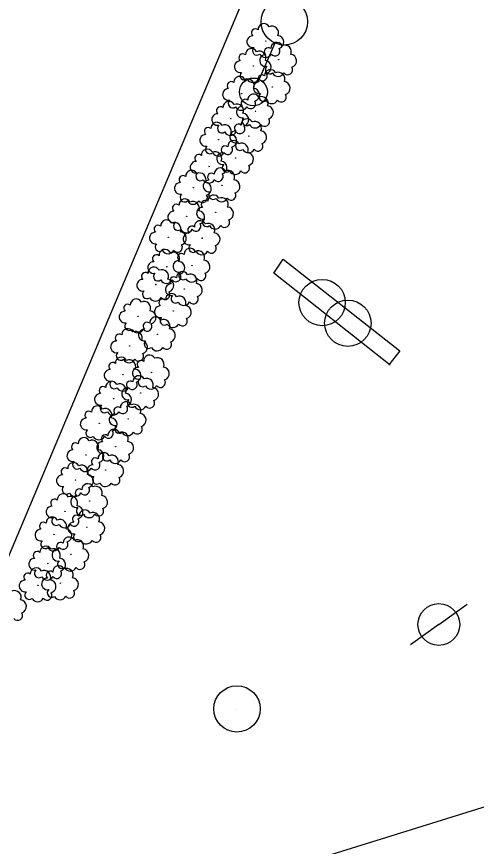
# Model space of a CAD drawing. Extents: x 1746719 to 1766531, y 631721 to 662391.
# Drawn here: x 1766188.5 to 1766238.1, y 632999 to 633088.5 of the extents above; entities that cross this region are included whole.
import ezdxf

# ---------------------------------------------------------------- set-up
doc = ezdxf.new("R2010")
doc.units = 0
for name, color, linetype in [('SURVEY - AERIAL SURVEY - Photo Control - Points - Elevations', 7, 'Continuous'), ('SURVEY - AERIAL SURVEY - Photo Control with Text', 7, 'Continuous'), ('SURVEY - CENTERLINE - Existing Roads - Development', 7, 'Continuous'), ('SURVEY - CENTERLINE - Existing Roads Curve Text', 7, 'Continuous'), ('SURVEY - CONTROL - Grid', 7, 'Continuous')]:
    doc.layers.add(name, color=color, linetype=linetype)

msp = doc.modelspace()

# ---------------------------------------------------------------- linework, layer by layer
at = {"layer": 'SURVEY - AERIAL SURVEY - Photo Control - Points - Elevations'}
for points in [[(1766232.126, 633135.865), (1766214.98, 633095.217), (1766197.772, 633054.389), (1766187.254, 633029.354), (1766171.876, 633036.509), (1766168.93, 633036.193), (1766167.447, 633034.921), (1766167.496, 633032.098), (1766169.863, 633027.177), (1766173.179, 633019.637), (1766171.539, 633017.387), (1766167.473, 633015.221), (1766152.423, 633010.78), (1766104.841, 632996.924), (1766100.344, 633013.173), (1766098.757, 633014.67), (1766096.185, 633015.082), (1766094.222, 633012.902), (1766089.597, 632997.42), (1766051.558, 633013.294), (1766010.8, 633029.571)], [(1766250.584, 633009.52), (1766240.3, 633003.69), (1766221.359, 632997.767), (1766188.895, 632986.307)]]:
    msp.add_lwpolyline(points, dxfattribs=at)
at = {"layer": 'SURVEY - AERIAL SURVEY - Photo Control with Text'}
for centre in [(1766215.39, 633085.864), (1766216.775, 633083.835), (1766214.04, 633083.173), (1766216.084, 633080.893), (1766212.777, 633080.175), (1766214.276, 633078.27), (1766211.616, 633077.476), (1766213.554, 633075.597), (1766210.313, 633075.229), (1766212.134, 633073.254), (1766209.276, 633072.325), (1766207.586, 633070.042), (1766210.671, 633070.304), (1766209.974, 633067.372), (1766206.869, 633066.96), (1766204.892, 633064.695), (1766208.527, 633064.599), (1766204.718, 633061.511), (1766207.435, 633061.642), (1766203.534, 633059.604), (1766206.606, 633059.125), (1766205.424, 633056.747), (1766201.619, 633056.177), (1766203.709, 633054.233), (1766200.704, 633052.96), (1766200.008, 633049.892), (1766203.059, 633050.114), (1766201.906, 633047.893), (1766198.975, 633047.295), (1766200.554, 633045.094), (1766197.432, 633044.64), (1766199.211, 633042.103), (1766195.999, 633041.222), (1766198.141, 633039.603), (1766194.876, 633038.533), (1766196.404, 633036.251), (1766193.75, 633035.156), (1766196.096, 633033.418), (1766192.555, 633032.663), (1766194.385, 633030.496), (1766191.881, 633029.518), (1766190.841, 633027.176), (1766193.267, 633027.399)]:
    msp.add_circle(centre, 0.022, dxfattribs=at)
for centre, radius, start, end in [((1766214.272, 633086.734), 0.433, 49.35643, 228.10207), ((1766215.184, 633087.107), 0.631, 27.24027, 184.02919), ((1766216.034, 633086.739), 0.719, 336.29301, 113.81725), ((1766213.976, 633085.782), 0.629, 89.37711, 282.7968), ((1766216.605, 633085.742), 0.714, 287.18884, 83.02733), ((1766214.436, 633084.812), 0.479, 131.99578, 309.31493), ((1766215.657, 633084.705), 0.433, 49.35643, 228.10207), ((1766216.569, 633085.078), 0.631, 27.24027, 184.02919), ((1766217.419, 633084.71), 0.719, 336.29301, 113.81725), ((1766212.922, 633084.043), 0.433, 49.35643, 228.10207), ((1766213.834, 633084.416), 0.631, 27.24027, 184.02919), ((1766214.684, 633084.048), 0.719, 336.29301, 113.81725), ((1766215.361, 633083.753), 0.629, 89.37711, 282.7968), ((1766215.343, 633084.753), 0.679, 207.28283, 334.1285), ((1766216.372, 633084.777), 0.527, 217.44174, 32.44202), ((1766217.99, 633083.713), 0.714, 287.18884, 83.02733), ((1766212.626, 633083.091), 0.629, 89.37711, 282.7968), ((1766215.255, 633083.051), 0.714, 287.18884, 83.02733), ((1766213.086, 633082.121), 0.479, 131.99578, 309.31493), ((1766215.878, 633082.136), 0.631, 27.24027, 184.02919), ((1766215.821, 633082.783), 0.479, 131.99578, 309.31493), ((1766216.728, 633082.724), 0.679, 207.28283, 334.1285), ((1766216.728, 633081.768), 0.719, 336.29301, 113.81725), ((1766217.757, 633082.748), 0.527, 217.44174, 32.44202), ((1766212.571, 633081.418), 0.631, 27.24027, 184.02919), ((1766213.421, 633081.05), 0.719, 336.29301, 113.81725), ((1766213.993, 633082.062), 0.679, 207.28283, 334.1285), ((1766214.966, 633081.763), 0.433, 49.35643, 228.10207), ((1766215.022, 633082.086), 0.527, 217.44174, 32.44202), ((1766211.363, 633080.093), 0.629, 89.37711, 282.7968), ((1766211.659, 633081.045), 0.433, 49.35643, 228.10207), ((1766214.67, 633080.811), 0.629, 89.37711, 282.7968), ((1766213.992, 633080.053), 0.714, 287.18884, 83.02733), ((1766217.299, 633080.771), 0.714, 287.18884, 83.02733), ((1766214.07, 633079.513), 0.631, 27.24027, 184.02919), ((1766214.92, 633079.145), 0.719, 336.29301, 113.81725), ((1766215.13, 633079.841), 0.479, 131.99578, 309.31493), ((1766217.066, 633079.806), 0.527, 217.44174, 32.44202), ((1766211.41, 633078.719), 0.631, 27.24027, 184.02919), ((1766211.823, 633079.123), 0.479, 131.99578, 309.31493), ((1766212.26, 633078.351), 0.719, 336.29301, 113.81725), ((1766213.158, 633079.14), 0.433, 49.35643, 228.10207), ((1766213.759, 633079.088), 0.527, 217.44174, 32.44202), ((1766216.037, 633079.782), 0.679, 207.28283, 334.1285), ((1766215.491, 633078.148), 0.714, 287.18884, 83.02733), ((1766210.202, 633077.394), 0.629, 89.37711, 282.7968), ((1766210.498, 633078.346), 0.433, 49.35643, 228.10207), ((1766212.73, 633079.064), 0.679, 207.28283, 334.1285), ((1766212.862, 633078.188), 0.629, 89.37711, 282.7968), ((1766212.831, 633077.354), 0.714, 287.18884, 83.02733), ((1766210.107, 633076.472), 0.631, 27.24027, 184.02919), ((1766213.348, 633076.84), 0.631, 27.24027, 184.02919), ((1766213.322, 633077.218), 0.479, 131.99578, 309.31493), ((1766214.198, 633076.472), 0.719, 336.29301, 113.81725), ((1766215.258, 633077.183), 0.527, 217.44174, 32.44202), ((1766209.195, 633076.099), 0.433, 49.35643, 228.10207), ((1766210.662, 633076.424), 0.479, 131.99578, 309.31493), ((1766210.957, 633076.104), 0.719, 336.29301, 113.81725), ((1766212.436, 633076.467), 0.433, 49.35643, 228.10207), ((1766212.598, 633076.389), 0.527, 217.44174, 32.44202), ((1766214.229, 633077.159), 0.679, 207.28283, 334.1285), ((1766214.769, 633075.475), 0.714, 287.18884, 83.02733), ((1766208.899, 633075.147), 0.629, 89.37711, 282.7968), ((1766211.569, 633076.365), 0.679, 207.28283, 334.1285), ((1766212.14, 633075.515), 0.629, 89.37711, 282.7968), ((1766211.528, 633075.107), 0.714, 287.18884, 83.02733), ((1766209.359, 633074.177), 0.479, 131.99578, 309.31493), ((1766211.016, 633074.124), 0.433, 49.35643, 228.10207), ((1766211.295, 633074.142), 0.527, 217.44174, 32.44202), ((1766211.928, 633074.497), 0.631, 27.24027, 184.02919), ((1766212.6, 633074.545), 0.479, 131.99578, 309.31493), ((1766212.778, 633074.129), 0.719, 336.29301, 113.81725), ((1766214.536, 633074.51), 0.527, 217.44174, 32.44202), ((1766208.158, 633073.195), 0.433, 49.35643, 228.10207), ((1766209.07, 633073.568), 0.631, 27.24027, 184.02919), ((1766209.92, 633073.2), 0.719, 336.29301, 113.81725), ((1766210.266, 633074.118), 0.679, 207.28283, 334.1285), ((1766210.72, 633073.172), 0.629, 89.37711, 282.7968), ((1766213.507, 633074.486), 0.679, 207.28283, 334.1285), ((1766213.349, 633073.132), 0.714, 287.18884, 83.02733), ((1766207.862, 633072.243), 0.629, 89.37711, 282.7968), ((1766210.491, 633072.203), 0.714, 287.18884, 83.02733), ((1766207.38, 633071.285), 0.631, 27.24027, 184.02919), ((1766210.465, 633071.547), 0.631, 27.24027, 184.02919), ((1766211.18, 633072.202), 0.479, 131.99578, 309.31493), ((1766211.315, 633071.179), 0.719, 336.29301, 113.81725), ((1766212.087, 633072.143), 0.679, 207.28283, 334.1285), ((1766213.116, 633072.167), 0.527, 217.44174, 32.44202), ((1766206.468, 633070.912), 0.433, 49.35643, 228.10207), ((1766208.322, 633071.273), 0.479, 131.99578, 309.31493), ((1766208.23, 633070.917), 0.719, 336.29301, 113.81725), ((1766209.229, 633071.214), 0.679, 207.28283, 334.1285), ((1766209.257, 633070.222), 0.629, 89.37711, 282.7968), ((1766209.553, 633071.174), 0.433, 49.35643, 228.10207), ((1766210.258, 633071.238), 0.527, 217.44174, 32.44202), ((1766211.886, 633070.182), 0.714, 287.18884, 83.02733), ((1766206.172, 633069.96), 0.629, 89.37711, 282.7968), ((1766208.801, 633069.92), 0.714, 287.18884, 83.02733), ((1766206.632, 633068.99), 0.479, 131.99578, 309.31493), ((1766208.568, 633068.955), 0.527, 217.44174, 32.44202), ((1766209.768, 633068.615), 0.631, 27.24027, 184.02919), ((1766209.717, 633069.252), 0.479, 131.99578, 309.31493), ((1766211.653, 633069.217), 0.527, 217.44174, 32.44202), ((1766205.751, 633067.83), 0.433, 49.35643, 228.10207), ((1766206.663, 633068.203), 0.631, 27.24027, 184.02919), ((1766207.539, 633068.931), 0.679, 207.28283, 334.1285), ((1766207.513, 633067.835), 0.719, 336.29301, 113.81725), ((1766208.856, 633068.242), 0.433, 49.35643, 228.10207), ((1766210.624, 633069.193), 0.679, 207.28283, 334.1285), ((1766210.618, 633068.247), 0.719, 336.29301, 113.81725), ((1766205.455, 633066.878), 0.629, 89.37711, 282.7968), ((1766208.56, 633067.29), 0.629, 89.37711, 282.7968), ((1766208.084, 633066.838), 0.714, 287.18884, 83.02733), ((1766211.189, 633067.25), 0.714, 287.18884, 83.02733), ((1766204.686, 633065.938), 0.631, 27.24027, 184.02919), ((1766208.321, 633065.842), 0.631, 27.24027, 184.02919), ((1766209.02, 633066.32), 0.479, 131.99578, 309.31493), ((1766210.956, 633066.285), 0.527, 217.44174, 32.44202), ((1766203.774, 633065.565), 0.433, 49.35643, 228.10207), ((1766205.536, 633065.57), 0.719, 336.29301, 113.81725), ((1766205.915, 633065.908), 0.479, 131.99578, 309.31493), ((1766206.822, 633065.849), 0.679, 207.28283, 334.1285), ((1766207.409, 633065.469), 0.433, 49.35643, 228.10207), ((1766207.851, 633065.873), 0.527, 217.44174, 32.44202), ((1766209.171, 633065.474), 0.719, 336.29301, 113.81725), ((1766209.927, 633066.261), 0.679, 207.28283, 334.1285), ((1766203.478, 633064.613), 0.629, 89.37711, 282.7968), ((1766206.107, 633064.573), 0.714, 287.18884, 83.02733), ((1766207.113, 633064.517), 0.629, 89.37711, 282.7968), ((1766209.742, 633064.477), 0.714, 287.18884, 83.02733), ((1766203.938, 633063.643), 0.479, 131.99578, 309.31493), ((1766205.874, 633063.608), 0.527, 217.44174, 32.44202), ((1766207.573, 633063.547), 0.479, 131.99578, 309.31493), ((1766209.509, 633063.512), 0.527, 217.44174, 32.44202), ((1766203.6, 633062.381), 0.433, 49.35643, 228.10207), ((1766204.512, 633062.754), 0.631, 27.24027, 184.02919), ((1766204.845, 633063.584), 0.679, 207.28283, 334.1285), ((1766205.362, 633062.386), 0.719, 336.29301, 113.81725), ((1766206.317, 633062.512), 0.433, 49.35643, 228.10207), ((1766207.229, 633062.885), 0.631, 27.24027, 184.02919), ((1766208.079, 633062.517), 0.719, 336.29301, 113.81725), ((1766208.48, 633063.488), 0.679, 207.28283, 334.1285), ((1766203.304, 633061.429), 0.629, 89.37711, 282.7968), ((1766206.021, 633061.56), 0.629, 89.37711, 282.7968), ((1766205.933, 633061.389), 0.714, 287.18884, 83.02733), ((1766208.65, 633061.52), 0.714, 287.18884, 83.02733), ((1766203.328, 633060.847), 0.631, 27.24027, 184.02919), ((1766204.178, 633060.479), 0.719, 336.29301, 113.81725), ((1766206.4, 633060.368), 0.631, 27.24027, 184.02919), ((1766206.481, 633060.59), 0.479, 131.99578, 309.31493), ((1766202.12, 633059.522), 0.629, 89.37711, 282.7968), ((1766202.416, 633060.474), 0.433, 49.35643, 228.10207), ((1766203.764, 633060.459), 0.479, 131.99578, 309.31493), ((1766204.671, 633060.4), 0.679, 207.28283, 334.1285), ((1766204.749, 633059.482), 0.714, 287.18884, 83.02733), ((1766205.488, 633059.995), 0.433, 49.35643, 228.10207), ((1766205.7, 633060.424), 0.527, 217.44174, 32.44202), ((1766207.388, 633060.531), 0.679, 207.28283, 334.1285), ((1766207.25, 633060), 0.719, 336.29301, 113.81725), ((1766208.417, 633060.555), 0.527, 217.44174, 32.44202), ((1766205.192, 633059.043), 0.629, 89.37711, 282.7968), ((1766207.821, 633059.003), 0.714, 287.18884, 83.02733), ((1766202.58, 633058.552), 0.479, 131.99578, 309.31493), ((1766204.516, 633058.517), 0.527, 217.44174, 32.44202), ((1766205.218, 633057.99), 0.631, 27.24027, 184.02919), ((1766205.652, 633058.073), 0.479, 131.99578, 309.31493), ((1766206.068, 633057.622), 0.719, 336.29301, 113.81725), ((1766207.588, 633058.038), 0.527, 217.44174, 32.44202), ((1766200.501, 633057.047), 0.433, 49.35643, 228.10207), ((1766201.413, 633057.42), 0.631, 27.24027, 184.02919), ((1766202.263, 633057.052), 0.719, 336.29301, 113.81725), ((1766203.487, 633058.493), 0.679, 207.28283, 334.1285), ((1766204.306, 633057.617), 0.433, 49.35643, 228.10207), ((1766206.559, 633058.014), 0.679, 207.28283, 334.1285), ((1766200.205, 633056.095), 0.629, 89.37711, 282.7968), ((1766202.834, 633056.055), 0.714, 287.18884, 83.02733), ((1766204.01, 633056.665), 0.629, 89.37711, 282.7968), ((1766206.639, 633056.625), 0.714, 287.18884, 83.02733), ((1766203.503, 633055.476), 0.631, 27.24027, 184.02919), ((1766204.47, 633055.695), 0.479, 131.99578, 309.31493), ((1766204.353, 633055.108), 0.719, 336.29301, 113.81725), ((1766206.406, 633055.66), 0.527, 217.44174, 32.44202), ((1766200.498, 633054.203), 0.631, 27.24027, 184.02919), ((1766200.665, 633055.125), 0.479, 131.99578, 309.31493), ((1766201.572, 633055.066), 0.679, 207.28283, 334.1285), ((1766202.295, 633054.151), 0.629, 89.37711, 282.7968), ((1766202.591, 633055.103), 0.433, 49.35643, 228.10207), ((1766202.601, 633055.09), 0.527, 217.44174, 32.44202), ((1766205.377, 633055.636), 0.679, 207.28283, 334.1285), ((1766204.924, 633054.111), 0.714, 287.18884, 83.02733), ((1766199.586, 633053.83), 0.433, 49.35643, 228.10207), ((1766201.348, 633053.835), 0.719, 336.29301, 113.81725), ((1766199.29, 633052.878), 0.629, 89.37711, 282.7968), ((1766201.919, 633052.838), 0.714, 287.18884, 83.02733), ((1766202.755, 633053.181), 0.479, 131.99578, 309.31493), ((1766204.691, 633053.146), 0.527, 217.44174, 32.44202), ((1766199.75, 633051.908), 0.479, 131.99578, 309.31493), ((1766201.686, 633051.873), 0.527, 217.44174, 32.44202), ((1766202.853, 633051.357), 0.631, 27.24027, 184.02919), ((1766203.662, 633053.122), 0.679, 207.28283, 334.1285), ((1766198.89, 633050.762), 0.433, 49.35643, 228.10207), ((1766199.802, 633051.135), 0.631, 27.24027, 184.02919), ((1766200.657, 633051.849), 0.679, 207.28283, 334.1285), ((1766200.652, 633050.767), 0.719, 336.29301, 113.81725), ((1766201.941, 633050.984), 0.433, 49.35643, 228.10207), ((1766203.703, 633050.989), 0.719, 336.29301, 113.81725), ((1766198.594, 633049.81), 0.629, 89.37711, 282.7968), ((1766201.645, 633050.032), 0.629, 89.37711, 282.7968), ((1766201.223, 633049.77), 0.714, 287.18884, 83.02733), ((1766204.274, 633049.992), 0.714, 287.18884, 83.02733), ((1766201.7, 633049.136), 0.631, 27.24027, 184.02919), ((1766202.105, 633049.062), 0.479, 131.99578, 309.31493), ((1766202.55, 633048.768), 0.719, 336.29301, 113.81725), ((1766204.041, 633049.027), 0.527, 217.44174, 32.44202), ((1766197.857, 633048.165), 0.433, 49.35643, 228.10207), ((1766198.769, 633048.538), 0.631, 27.24027, 184.02919), ((1766199.054, 633048.84), 0.479, 131.99578, 309.31493), ((1766199.619, 633048.17), 0.719, 336.29301, 113.81725), ((1766199.961, 633048.781), 0.679, 207.28283, 334.1285), ((1766200.492, 633047.811), 0.629, 89.37711, 282.7968), ((1766200.788, 633048.763), 0.433, 49.35643, 228.10207), ((1766200.99, 633048.805), 0.527, 217.44174, 32.44202), ((1766203.012, 633049.003), 0.679, 207.28283, 334.1285), ((1766203.121, 633047.771), 0.714, 287.18884, 83.02733), ((1766197.561, 633047.213), 0.629, 89.37711, 282.7968), ((1766200.19, 633047.173), 0.714, 287.18884, 83.02733), ((1766200.348, 633046.337), 0.631, 27.24027, 184.02919), ((1766200.952, 633046.841), 0.479, 131.99578, 309.31493), ((1766201.198, 633045.969), 0.719, 336.29301, 113.81725), ((1766202.888, 633046.806), 0.527, 217.44174, 32.44202), ((1766196.314, 633045.51), 0.433, 49.35643, 228.10207), ((1766197.226, 633045.883), 0.631, 27.24027, 184.02919), ((1766198.021, 633046.243), 0.479, 131.99578, 309.31493), ((1766198.076, 633045.515), 0.719, 336.29301, 113.81725), ((1766198.928, 633046.184), 0.679, 207.28283, 334.1285), ((1766199.436, 633045.964), 0.433, 49.35643, 228.10207), ((1766199.957, 633046.208), 0.527, 217.44174, 32.44202), ((1766201.859, 633046.782), 0.679, 207.28283, 334.1285), ((1766196.018, 633044.558), 0.629, 89.37711, 282.7968), ((1766199.14, 633045.012), 0.629, 89.37711, 282.7968), ((1766198.647, 633044.518), 0.714, 287.18884, 83.02733), ((1766201.769, 633044.972), 0.714, 287.18884, 83.02733), ((1766196.478, 633043.588), 0.479, 131.99578, 309.31493), ((1766199.005, 633043.346), 0.631, 27.24027, 184.02919), ((1766199.6, 633044.042), 0.479, 131.99578, 309.31493), ((1766201.536, 633044.007), 0.527, 217.44174, 32.44202), ((1766195.793, 633042.465), 0.631, 27.24027, 184.02919), ((1766197.385, 633043.529), 0.679, 207.28283, 334.1285), ((1766198.093, 633042.973), 0.433, 49.35643, 228.10207), ((1766198.414, 633043.553), 0.527, 217.44174, 32.44202), ((1766199.855, 633042.978), 0.719, 336.29301, 113.81725), ((1766200.507, 633043.983), 0.679, 207.28283, 334.1285), ((1766194.881, 633042.092), 0.433, 49.35643, 228.10207), ((1766196.643, 633042.097), 0.719, 336.29301, 113.81725), ((1766197.797, 633042.021), 0.629, 89.37711, 282.7968), ((1766200.426, 633041.981), 0.714, 287.18884, 83.02733), ((1766194.585, 633041.14), 0.629, 89.37711, 282.7968), ((1766197.214, 633041.1), 0.714, 287.18884, 83.02733), ((1766197.935, 633040.846), 0.631, 27.24027, 184.02919), ((1766198.257, 633041.051), 0.479, 131.99578, 309.31493), ((1766200.193, 633041.016), 0.527, 217.44174, 32.44202), ((1766194.67, 633039.776), 0.631, 27.24027, 184.02919), ((1766195.045, 633040.17), 0.479, 131.99578, 309.31493), ((1766196.981, 633040.135), 0.527, 217.44174, 32.44202), ((1766197.023, 633040.473), 0.433, 49.35643, 228.10207), ((1766198.785, 633040.478), 0.719, 336.29301, 113.81725), ((1766199.164, 633040.992), 0.679, 207.28283, 334.1285), ((1766193.758, 633039.403), 0.433, 49.35643, 228.10207), ((1766195.52, 633039.408), 0.719, 336.29301, 113.81725), ((1766195.952, 633040.111), 0.679, 207.28283, 334.1285), ((1766196.727, 633039.521), 0.629, 89.37711, 282.7968), ((1766199.356, 633039.481), 0.714, 287.18884, 83.02733), ((1766193.462, 633038.451), 0.629, 89.37711, 282.7968), ((1766196.091, 633038.411), 0.714, 287.18884, 83.02733), ((1766197.187, 633038.551), 0.479, 131.99578, 309.31493), ((1766199.123, 633038.516), 0.527, 217.44174, 32.44202), ((1766193.922, 633037.481), 0.479, 131.99578, 309.31493), ((1766195.858, 633037.446), 0.527, 217.44174, 32.44202), ((1766196.198, 633037.494), 0.631, 27.24027, 184.02919), ((1766197.048, 633037.126), 0.719, 336.29301, 113.81725), ((1766198.094, 633038.492), 0.679, 207.28283, 334.1285), ((1766193.544, 633036.399), 0.631, 27.24027, 184.02919), ((1766194.829, 633037.422), 0.679, 207.28283, 334.1285), ((1766194.99, 633036.169), 0.629, 89.37711, 282.7968), ((1766195.286, 633037.121), 0.433, 49.35643, 228.10207), ((1766197.619, 633036.129), 0.714, 287.18884, 83.02733), ((1766192.632, 633036.026), 0.433, 49.35643, 228.10207), ((1766194.394, 633036.031), 0.719, 336.29301, 113.81725), ((1766192.336, 633035.074), 0.629, 89.37711, 282.7968), ((1766195.45, 633035.199), 0.479, 131.99578, 309.31493), ((1766194.965, 633035.034), 0.714, 287.18884, 83.02733), ((1766195.89, 633034.661), 0.631, 27.24027, 184.02919), ((1766196.74, 633034.293), 0.719, 336.29301, 113.81725), ((1766197.386, 633035.164), 0.527, 217.44174, 32.44202), ((1766192.349, 633033.906), 0.631, 27.24027, 184.02919), ((1766192.796, 633034.104), 0.479, 131.99578, 309.31493), ((1766193.199, 633033.538), 0.719, 336.29301, 113.81725), ((1766194.732, 633034.069), 0.527, 217.44174, 32.44202), ((1766194.978, 633034.288), 0.433, 49.35643, 228.10207), ((1766196.357, 633035.14), 0.679, 207.28283, 334.1285), ((1766191.141, 633032.581), 0.629, 89.37711, 282.7968), ((1766191.437, 633033.533), 0.433, 49.35643, 228.10207), ((1766193.703, 633034.045), 0.679, 207.28283, 334.1285), ((1766193.77, 633032.541), 0.714, 287.18884, 83.02733), ((1766194.682, 633033.336), 0.629, 89.37711, 282.7968), ((1766197.311, 633033.296), 0.714, 287.18884, 83.02733), ((1766194.179, 633031.739), 0.631, 27.24027, 184.02919), ((1766195.142, 633032.366), 0.479, 131.99578, 309.31493), ((1766197.078, 633032.331), 0.527, 217.44174, 32.44202), ((1766191.601, 633031.611), 0.479, 131.99578, 309.31493), ((1766193.267, 633031.366), 0.433, 49.35643, 228.10207), ((1766193.537, 633031.576), 0.527, 217.44174, 32.44202), ((1766195.029, 633031.371), 0.719, 336.29301, 113.81725), ((1766196.049, 633032.307), 0.679, 207.28283, 334.1285), ((1766190.763, 633030.388), 0.433, 49.35643, 228.10207), ((1766191.675, 633030.761), 0.631, 27.24027, 184.02919), ((1766192.508, 633031.552), 0.679, 207.28283, 334.1285), ((1766192.525, 633030.393), 0.719, 336.29301, 113.81725), ((1766192.971, 633030.414), 0.629, 89.37711, 282.7968), ((1766195.6, 633030.374), 0.714, 287.18884, 83.02733), ((1766190.467, 633029.436), 0.629, 89.37711, 282.7968), ((1766193.431, 633029.444), 0.479, 131.99578, 309.31493), ((1766193.096, 633029.396), 0.714, 287.18884, 83.02733), ((1766195.367, 633029.409), 0.527, 217.44174, 32.44202), ((1766190.635, 633028.419), 0.631, 27.24027, 184.02919), ((1766190.927, 633028.466), 0.479, 131.99578, 309.31493), ((1766191.485, 633028.051), 0.719, 336.29301, 113.81725), ((1766193.061, 633028.642), 0.631, 27.24027, 184.02919), ((1766193.911, 633028.274), 0.719, 336.29301, 113.81725), ((1766194.338, 633029.385), 0.679, 207.28283, 334.1285), ((1766189.723, 633028.046), 0.433, 49.35643, 228.10207), ((1766191.853, 633027.317), 0.629, 89.37711, 282.7968), ((1766191.834, 633028.407), 0.679, 207.28283, 334.1285), ((1766192.149, 633028.269), 0.433, 49.35643, 228.10207), ((1766192.863, 633028.431), 0.527, 217.44174, 32.44202), ((1766194.482, 633027.277), 0.714, 287.18884, 83.02733), ((1766189.427, 633027.094), 0.629, 89.37711, 282.7968), ((1766192.056, 633027.054), 0.714, 287.18884, 83.02733), ((1766188.302, 633025.878), 0.719, 336.29301, 113.81725), ((1766189.887, 633026.124), 0.479, 131.99578, 309.31493), ((1766191.823, 633026.089), 0.527, 217.44174, 32.44202), ((1766192.313, 633026.347), 0.479, 131.99578, 309.31493), ((1766194.249, 633026.312), 0.527, 217.44174, 32.44202), ((1766188.873, 633024.881), 0.714, 287.18884, 83.02733), ((1766190.794, 633026.065), 0.679, 207.28283, 334.1285), ((1766193.22, 633026.288), 0.679, 207.28283, 334.1285), ((1766188.64, 633023.916), 0.527, 217.44174, 32.44202)]:
    msp.add_arc(centre, radius, start, end, dxfattribs=at)
at = {"layer": 'SURVEY - CENTERLINE - Existing Roads - Development'}
for p, q in [((1766216.375, 633085.628), (1766214.661, 633081.739)), ((1766234.037, 633022.939), (1766237.089, 633025.119)), ((1766234.037, 633022.939), (1766230.985, 633020.759))]:
    msp.add_line(p, q, dxfattribs=at)
for centre, radius in [((1766217.383, 633087.916), 2.5), ((1766214.057, 633080.366), 1.5), ((1766234.037, 633022.939), 2.25)]:
    msp.add_circle(centre, radius, dxfattribs=at)
at = {"layer": 'SURVEY - CENTERLINE - Existing Roads Curve Text'}
msp.add_line((1766212.279, 633013.818), (1766212.279, 633013.818), dxfattribs=at)
msp.add_circle((1766212.281, 633013.838), 2.5, dxfattribs=at)
at = {"layer": 'SURVEY - CONTROL - Grid'}
for p, q in [((1766221.453, 633057.63), (1766221.453, 633057.63)), ((1766221.453, 633057.63), (1766221.453, 633057.63)), ((1766224.224, 633055.404), (1766224.224, 633055.404)), ((1766224.224, 633055.404), (1766224.224, 633055.404))]:
    msp.add_line(p, q, dxfattribs=at)
msp.add_lwpolyline([(1766228.798, 633050.917), (1766216.258, 633060.839), (1766217.244, 633062.321), (1766229.832, 633052.462), (1766228.633, 633050.957)], dxfattribs=at)
msp.add_lwpolyline([(1766228.798, 633050.917), (1766216.258, 633060.839), (1766217.244, 633062.321), (1766229.832, 633052.462), (1766228.633, 633050.957)], dxfattribs=at)
for centre in [(1766221.456, 633057.65), (1766221.456, 633057.65), (1766224.227, 633055.424), (1766224.227, 633055.424)]:
    msp.add_circle(centre, 2.5, dxfattribs=at)

doc.saveas('drawing.dxf')
